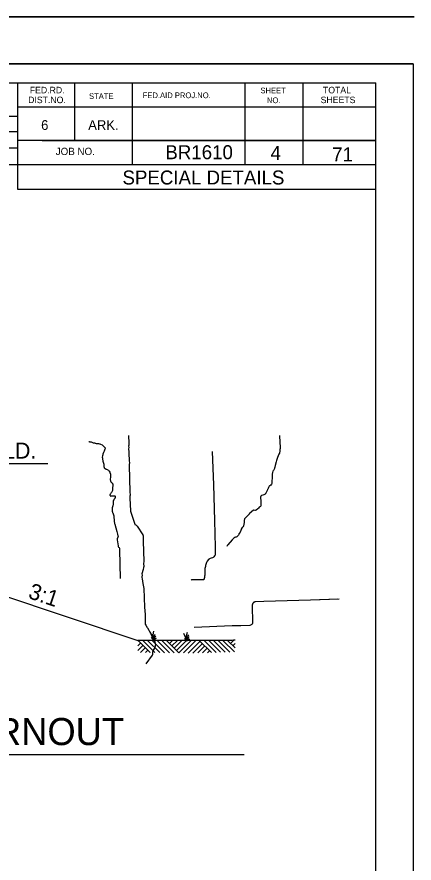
# Model space of a CAD drawing. Extents: x 1671357 to 13005564, y 567358 to 14261451.
# Drawn here: x 12758488.02 to 12758499.96, y 14259867.33 to 14259892.76 of the extents above; entities that cross this region are included whole.
import ezdxf

# ---------------------------------------------------------------- set-up
doc = ezdxf.new("R2010")
doc.units = 0
for name, color, linetype in [('31', 7, 'Continuous'), ('32', 7, 'Continuous'), ('43', 7, 'Continuous'), ('Default', 7, 'Continuous'), ('R_Draft', 7, 'Continuous'), ('R_No Plot', 7, 'Continuous')]:
    doc.layers.add(name, color=color, linetype=linetype)

msp = doc.modelspace()

# ---------------------------------------------------------------- linework, layer by layer
at = {"layer": '31'}
for points in [[(12758495.092, 14259875.056), (12758495.109, 14259874.575), (12758495.105, 14259874.548), (12758495.1, 14259874.532), (12758495.092, 14259874.515), (12758495.077, 14259874.497), (12758495.062, 14259874.488), (12758495.047, 14259874.479), (12758495.024, 14259874.475), (12758494.756, 14259874.465), (12758494.491, 14259874.457), (12758493.347, 14259874.414)], [(12758495.185, 14259875.182), (12758495.171, 14259875.179), (12758495.163, 14259875.177), (12758495.157, 14259875.174), (12758495.156, 14259875.174), (12758495.149, 14259875.17), (12758495.143, 14259875.166), (12758495.139, 14259875.164), (12758495.133, 14259875.159), (12758495.13, 14259875.156), (12758495.126, 14259875.151), (12758495.122, 14259875.147), (12758495.119, 14259875.143), (12758495.116, 14259875.138), (12758495.112, 14259875.131), (12758495.109, 14259875.121), (12758495.106, 14259875.116), (12758495.104, 14259875.11), (12758495.101, 14259875.102), (12758495.099, 14259875.094), (12758495.097, 14259875.084), (12758495.092, 14259875.056)], [(12758497.667, 14259875.259), (12758496.845, 14259875.232), (12758495.444, 14259875.191), (12758495.185, 14259875.182)]]:
    msp.add_lwpolyline(points, dxfattribs=at)
at = {"layer": '32'}
msp.add_line((12758493.983, 14259876.819), (12758493.983, 14259876.819), dxfattribs=at)
for points in [[(12758495.912, 14259880.184), (12758495.913, 14259880.182), (12758495.915, 14259880.156), (12758495.94, 14259879.819), (12758495.933, 14259879.791), (12758495.931, 14259879.759), (12758495.927, 14259879.706), (12758495.925, 14259879.691), (12758495.919, 14259879.671), (12758495.912, 14259879.652), (12758495.9, 14259879.62), (12758495.858, 14259879.516), (12758495.836, 14259879.459), (12758495.824, 14259879.427), (12758495.811, 14259879.387), (12758495.783, 14259879.278), (12758495.773, 14259879.23), (12758495.767, 14259879.201), (12758495.764, 14259879.187), (12758495.76, 14259879.172), (12758495.755, 14259879.164), (12758495.734, 14259879.129), (12758495.719, 14259879.105), (12758495.705, 14259879.071), (12758495.701, 14259879.051), (12758495.698, 14259879.032), (12758495.696, 14259878.983), (12758495.687, 14259878.737), (12758495.679, 14259878.714), (12758495.655, 14259878.69), (12758495.627, 14259878.67), (12758495.608, 14259878.654), (12758495.591, 14259878.636), (12758495.582, 14259878.618), (12758495.574, 14259878.587), (12758495.567, 14259878.567), (12758495.56, 14259878.555), (12758495.558, 14259878.55), (12758495.516, 14259878.464), (12758495.505, 14259878.445), (12758495.498, 14259878.432), (12758495.489, 14259878.423), (12758495.474, 14259878.411), (12758495.414, 14259878.387), (12758495.378, 14259878.373), (12758495.362, 14259878.363), (12758495.352, 14259878.351), (12758495.345, 14259878.344), (12758495.356, 14259878.175), (12758495.351, 14259878.116), (12758495.35, 14259878.068), (12758495.347, 14259878.052), (12758495.34, 14259878.047), (12758495.326, 14259878.038), (12758495.303, 14259878.023), (12758495.281, 14259877.997), (12758495.261, 14259877.975), (12758495.219, 14259877.942), (12758495.207, 14259877.938), (12758495.189, 14259877.931), (12758495.176, 14259877.928), (12758495.137, 14259877.935), (12758495.008, 14259877.827), (12758495.001, 14259877.821), (12758494.876, 14259877.69), (12758494.866, 14259877.672), (12758494.861, 14259877.661), (12758494.854, 14259877.636), (12758494.851, 14259877.607), (12758494.85, 14259877.566), (12758494.836, 14259877.471), (12758494.83, 14259877.459), (12758494.82, 14259877.441), (12758494.808, 14259877.426), (12758494.798, 14259877.414), (12758494.767, 14259877.369), (12758494.762, 14259877.358), (12758494.749, 14259877.33), (12758494.729, 14259877.276), (12758494.708, 14259877.238), (12758494.697, 14259877.222), (12758494.69, 14259877.21), (12758494.679, 14259877.187), (12758494.667, 14259877.165), (12758494.631, 14259877.136), (12758494.611, 14259877.127), (12758494.591, 14259877.121), (12758494.573, 14259877.113), (12758494.546, 14259877.098), (12758494.533, 14259877.086), (12758494.513, 14259877.065), (12758494.488, 14259877.042), (12758494.36, 14259876.899), (12758494.351, 14259876.887), (12758494.344, 14259876.875), (12758494.338, 14259876.865), (12758494.328, 14259876.845)], [(12758490.182, 14259880.004), (12758490.191, 14259879.999), (12758490.206, 14259879.993), (12758490.224, 14259879.989), (12758490.242, 14259879.987), (12758490.256, 14259879.986), (12758490.271, 14259879.977), (12758490.314, 14259879.962), (12758490.326, 14259879.96), (12758490.349, 14259879.957), (12758490.374, 14259879.95), (12758490.386, 14259879.946), (12758490.4, 14259879.942), (12758490.417, 14259879.939), (12758490.433, 14259879.938), (12758490.453, 14259879.936), (12758490.47, 14259879.937), (12758490.5, 14259879.934), (12758490.515, 14259879.928), (12758490.538, 14259879.922), (12758490.579, 14259879.902), (12758490.585, 14259879.899), (12758490.597, 14259879.89), (12758490.606, 14259879.879), (12758490.632, 14259879.852), (12758490.645, 14259879.841), (12758490.656, 14259879.831), (12758490.666, 14259879.82), (12758490.669, 14259879.813), (12758490.671, 14259879.807), (12758490.671, 14259879.799), (12758490.669, 14259879.788), (12758490.665, 14259879.772), (12758490.643, 14259879.712), (12758490.627, 14259879.673), (12758490.608, 14259879.622), (12758490.601, 14259879.602), (12758490.593, 14259879.57), (12758490.588, 14259879.534), (12758490.588, 14259879.523), (12758490.589, 14259879.51), (12758490.591, 14259879.496), (12758490.595, 14259879.479), (12758490.598, 14259879.463), (12758490.602, 14259879.44), (12758490.604, 14259879.426), (12758490.605, 14259879.412), (12758490.607, 14259879.403), (12758490.608, 14259879.397), (12758490.61, 14259879.388), (12758490.615, 14259879.372), (12758490.62, 14259879.36), (12758490.624, 14259879.35), (12758490.628, 14259879.341), (12758490.632, 14259879.329), (12758490.635, 14259879.31), (12758490.635, 14259879.298), (12758490.636, 14259879.286), (12758490.635, 14259879.276), (12758490.635, 14259879.26), (12758490.635, 14259879.248), (12758490.636, 14259879.239), (12758490.639, 14259879.229), (12758490.646, 14259879.209), (12758490.652, 14259879.201), (12758490.659, 14259879.194), (12758490.666, 14259879.188), (12758490.677, 14259879.181), (12758490.693, 14259879.175), (12758490.708, 14259879.168), (12758490.735, 14259879.158), (12758490.751, 14259879.15), (12758490.763, 14259879.143), (12758490.772, 14259879.136), (12758490.788, 14259879.121), (12758490.796, 14259879.108), (12758490.812, 14259879.083), (12758490.816, 14259879.072), (12758490.828, 14259879.038), (12758490.831, 14259879.025), (12758490.834, 14259879.012), (12758490.837, 14259879), (12758490.838, 14259878.986), (12758490.838, 14259878.975), (12758490.837, 14259878.962), (12758490.834, 14259878.944), (12758490.832, 14259878.928), (12758490.83, 14259878.916), (12758490.827, 14259878.877), (12758490.826, 14259878.859), (12758490.827, 14259878.845), (12758490.829, 14259878.833), (12758490.832, 14259878.819), (12758490.836, 14259878.809), (12758490.839, 14259878.801), (12758490.846, 14259878.791), (12758490.854, 14259878.783)], [(12758493.892, 14259879.697), (12758493.928, 14259878.696), (12758493.96, 14259877.631), (12758493.983, 14259876.83)], [(12758490.854, 14259878.783), (12758490.861, 14259878.773), (12758490.871, 14259878.764), (12758490.878, 14259878.758), (12758490.884, 14259878.752), (12758490.889, 14259878.746), (12758490.896, 14259878.737), (12758490.899, 14259878.73), (12758490.903, 14259878.721), (12758490.904, 14259878.713), (12758490.906, 14259878.702), (12758490.907, 14259878.692), (12758490.907, 14259878.684), (12758490.898, 14259878.594), (12758490.892, 14259878.547), (12758490.889, 14259878.524), (12758490.884, 14259878.506), (12758490.874, 14259878.486), (12758490.861, 14259878.468), (12758490.852, 14259878.458), (12758490.841, 14259878.446), (12758490.832, 14259878.432), (12758490.823, 14259878.419), (12758490.82, 14259878.409), (12758490.817, 14259878.397), (12758490.816, 14259878.383), (12758490.819, 14259878.373), (12758490.822, 14259878.368), (12758490.825, 14259878.365), (12758490.829, 14259878.363), (12758490.833, 14259878.361), (12758490.862, 14259878.363), (12758490.962, 14259878.363), (12758490.97, 14259878.355), (12758490.974, 14259878.348), (12758490.976, 14259878.339), (12758490.974, 14259878.32), (12758490.972, 14259878.309), (12758490.969, 14259878.3), (12758490.962, 14259878.288), (12758490.953, 14259878.274), (12758490.947, 14259878.264), (12758490.939, 14259878.253), (12758490.93, 14259878.241), (12758490.927, 14259878.233), (12758490.923, 14259878.225), (12758490.919, 14259878.213), (12758490.916, 14259878.2), (12758490.914, 14259878.189), (12758490.913, 14259878.175), (12758490.913, 14259878.162), (12758490.914, 14259878.149), (12758490.914, 14259878.137), (12758490.913, 14259878.123), (12758490.912, 14259878.093), (12758490.909, 14259878.073), (12758490.904, 14259878.062), (12758490.9, 14259878.055), (12758490.895, 14259878.046), (12758490.889, 14259878.032), (12758490.887, 14259878.02), (12758490.887, 14259878.009), (12758490.886, 14259877.989), (12758490.885, 14259877.965), (12758490.885, 14259877.945), (12758490.886, 14259877.927), (12758490.886, 14259877.911), (12758490.886, 14259877.896), (12758490.889, 14259877.888), (12758490.891, 14259877.876), (12758490.896, 14259877.863), (12758490.903, 14259877.849), (12758490.91, 14259877.836), (12758490.915, 14259877.823), (12758490.926, 14259877.794), (12758490.931, 14259877.77), (12758490.933, 14259877.756), (12758490.936, 14259877.733), (12758490.936, 14259877.714), (12758490.943, 14259877.642), (12758490.944, 14259877.62), (12758490.949, 14259877.589), (12758490.951, 14259877.57), (12758490.953, 14259877.55), (12758490.956, 14259877.536), (12758490.961, 14259877.518), (12758491.02, 14259877.292), (12758491.043, 14259877.212), (12758491.059, 14259877.162), (12758491.06, 14259877.154), (12758491.061, 14259877.141), (12758491.059, 14259877.129), (12758491.052, 14259877.113), (12758491.048, 14259877.103), (12758491.043, 14259877.094), (12758491.039, 14259877.087), (12758491.037, 14259877.076), (12758491.038, 14259877.044), (12758491.046, 14259876.986)], [(12758491.046, 14259876.986), (12758491.062, 14259876.863), (12758491.066, 14259876.847), (12758491.077, 14259876.829), (12758491.092, 14259876.816), (12758491.104, 14259876.799), (12758491.108, 14259876.784), (12758491.105, 14259876.743), (12758491.128, 14259875.883)], [(12758493.983, 14259876.83), (12758493.983, 14259876.602), (12758493.977, 14259876.59), (12758493.964, 14259876.567), (12758493.939, 14259876.539), (12758493.921, 14259876.519), (12758493.898, 14259876.505), (12758493.86, 14259876.493), (12758493.834, 14259876.484), (12758493.812, 14259876.475), (12758493.799, 14259876.468), (12758493.789, 14259876.462), (12758493.779, 14259876.452), (12758493.742, 14259876.4), (12758493.722, 14259876.364), (12758493.707, 14259876.33), (12758493.699, 14259876.304), (12758493.693, 14259876.276), (12758493.687, 14259876.247), (12758493.68, 14259876.215), (12758493.674, 14259876.186), (12758493.672, 14259876.159), (12758493.675, 14259876.05), (12758493.674, 14259876.036), (12758493.669, 14259875.981), (12758493.665, 14259875.957), (12758493.661, 14259875.928), (12758493.657, 14259875.907), (12758493.653, 14259875.89), (12758493.647, 14259875.875), (12758493.644, 14259875.865), (12758493.642, 14259875.857), (12758493.639, 14259875.847), (12758493.319, 14259875.84), (12758493.267, 14259875.84), (12758493.255, 14259875.83)], [(12758495.092, 14259875.056), (12758495.109, 14259874.575), (12758495.105, 14259874.548), (12758495.1, 14259874.532), (12758495.092, 14259874.515), (12758495.077, 14259874.497), (12758495.062, 14259874.488), (12758495.047, 14259874.479), (12758495.024, 14259874.475), (12758494.756, 14259874.465), (12758494.491, 14259874.457), (12758493.347, 14259874.414)], [(12758495.191, 14259875.183), (12758495.171, 14259875.179), (12758495.163, 14259875.177), (12758495.157, 14259875.174), (12758495.156, 14259875.174), (12758495.149, 14259875.17), (12758495.143, 14259875.166), (12758495.139, 14259875.164), (12758495.133, 14259875.159), (12758495.13, 14259875.156), (12758495.126, 14259875.151), (12758495.122, 14259875.147), (12758495.119, 14259875.143), (12758495.116, 14259875.138), (12758495.112, 14259875.131), (12758495.109, 14259875.121), (12758495.106, 14259875.116), (12758495.104, 14259875.11), (12758495.101, 14259875.102), (12758495.099, 14259875.094), (12758495.097, 14259875.084), (12758495.092, 14259875.056)], [(12758497.706, 14259875.26), (12758496.845, 14259875.232), (12758495.444, 14259875.191), (12758495.191, 14259875.183)]]:
    msp.add_lwpolyline(points, dxfattribs=at)
at = {"layer": '43'}
for points in [[(12758491.374, 14259880.177), (12758491.372, 14259880.123), (12758491.373, 14259880.088), (12758491.382, 14259880.036), (12758491.383, 14259880.01), (12758491.383, 14259879.887), (12758491.378, 14259879.863), (12758491.387, 14259879.821), (12758491.378, 14259879.78), (12758491.38, 14259879.753), (12758491.388, 14259879.729), (12758491.39, 14259879.664), (12758491.391, 14259879.41), (12758491.404, 14259879.373), (12758491.394, 14259879.301), (12758491.393, 14259879.277), (12758491.416, 14259878.491), (12758491.424, 14259878.384), (12758491.417, 14259878.362), (12758491.416, 14259878.329), (12758491.42, 14259878.294), (12758491.432, 14259877.92), (12758491.434, 14259877.904), (12758491.449, 14259877.872), (12758491.564, 14259877.52), (12758491.569, 14259877.509), (12758491.579, 14259877.502), (12758491.595, 14259877.499), (12758491.607, 14259877.482), (12758491.632, 14259877.454), (12758491.806, 14259877.2), (12758491.81, 14259877.187), (12758491.812, 14259877.174), (12758491.819, 14259877.002)], [(12758491.819, 14259877.002), (12758491.832, 14259876.395), (12758491.829, 14259876.336), (12758491.832, 14259876.249), (12758491.829, 14259876.212), (12758491.813, 14259876.15), (12758491.802, 14259876.124), (12758491.783, 14259876.05), (12758491.78, 14259876.029), (12758491.783, 14259875.985), (12758491.778, 14259875.932), (12758491.781, 14259875.91), (12758491.791, 14259875.873), (12758491.802, 14259875.736), (12758491.839, 14259875.583), (12758491.853, 14259875.021), (12758491.876, 14259874.807), (12758491.88, 14259874.649), (12758491.879, 14259874.508), (12758491.892, 14259874.477), (12758491.934, 14259874.415), (12758491.95, 14259874.403), (12758492.038, 14259874.237), (12758492.052, 14259874.222), (12758492.067, 14259874.209), (12758492.07, 14259874.198), (12758492.071, 14259874.177), (12758492.124, 14259874.088), (12758492.144, 14259874.028), (12758492.165, 14259873.982), (12758492.176, 14259873.938), (12758492.183, 14259873.901), (12758492.181, 14259873.878), (12758492.175, 14259873.853), (12758492.153, 14259873.795), (12758492.116, 14259873.727), (12758492.102, 14259873.696), (12758492.096, 14259873.673), (12758492.094, 14259873.642), (12758492.095, 14259873.601), (12758492.093, 14259873.591), (12758492.089, 14259873.58), (12758491.9, 14259873.316)]]:
    msp.add_lwpolyline(points, dxfattribs=at)
at = {"layer": 'Default'}
for p, q in [((12758411.955, 14259892.757), (12758499.964, 14259892.757)), ((12758499.964, 14259892.757), (12758411.955, 14259892.757)), ((12758499.936, 14259891.351), (12758416.928, 14259891.351)), ((12758419.761, 14259890.781), (12758498.813, 14259890.781)), ((12758488.037, 14259890.781), (12758488.037, 14259887.581)), ((12758489.748, 14259890.781), (12758489.748, 14259889.046)), ((12758491.483, 14259890.781), (12758491.483, 14259888.311)), ((12758494.878, 14259890.781), (12758494.878, 14259888.311)), ((12758496.613, 14259890.781), (12758496.613, 14259888.311)), ((12758498.813, 14259839.411), (12758498.813, 14259890.781)), ((12758498.813, 14259890.046), (12758488.037, 14259890.046)), ((12758498.813, 14259890.051), (12758498.813, 14259890.051)), ((12758478.247, 14259889.776), (12758488.037, 14259889.776)), ((12758478.247, 14259889.311), (12758488.037, 14259889.311)), ((12758498.813, 14259889.046), (12758488.037, 14259889.046)), ((12758488.778, 14259889.046), (12758498.813, 14259889.046)), ((12758478.247, 14259888.826), (12758488.037, 14259888.826)), ((12758498.813, 14259888.311), (12758478.247, 14259888.311)), ((12758488.037, 14259887.581), (12758498.813, 14259887.581)), ((12758488.953, 14259879.332), (12758485.058, 14259879.332)), ((12758485.056, 14259876.219), (12758491.651, 14259874.023)), ((12758492.116, 14259874.19), (12758492.142, 14259874.298)), ((12758493.12, 14259874.166), (12758493.146, 14259874.276)), ((12758491.672, 14259874.02), (12758491.651, 14259873.999)), ((12758492.028, 14259873.662), (12758491.668, 14259874.022)), ((12758492.172, 14259873.658), (12758491.808, 14259874.024)), ((12758492.316, 14259873.656), (12758491.946, 14259874.026)), ((12758492.102, 14259874.094), (12758492.034, 14259874.258)), ((12758492.128, 14259874.038), (12758492.06, 14259874.108)), ((12758492.46, 14259873.654), (12758492.088, 14259874.026)), ((12758492.128, 14259874.038), (12758492.102, 14259874.094)), ((12758492.128, 14259874.038), (12758492.116, 14259874.19)), ((12758492.128, 14259874.038), (12758492.198, 14259874.162)), ((12758492.128, 14259874.038), (12758492.14, 14259874.088)), ((12758492.128, 14259874.038), (12758492.168, 14259874.056)), ((12758492.14, 14259874.088), (12758492.144, 14259874.136)), ((12758492.144, 14259874.136), (12758492.16, 14259874.17)), ((12758492.16, 14259874.17), (12758492.182, 14259874.21)), ((12758492.168, 14259874.056), (12758492.188, 14259874.084)), ((12758492.188, 14259874.084), (12758492.216, 14259874.094)), ((12758492.604, 14259873.652), (12758492.228, 14259874.028)), ((12758492.746, 14259873.65), (12758492.366, 14259874.03)), ((12758492.89, 14259873.648), (12758492.508, 14259874.03)), ((12758492.566, 14259874.03), (12758492.538, 14259874)), ((12758492.704, 14259874.028), (12758492.608, 14259873.93)), ((12758492.844, 14259874.026), (12758492.678, 14259873.86)), ((12758492.984, 14259874.024), (12758492.75, 14259873.788)), ((12758493.124, 14259874.022), (12758492.82, 14259873.718)), ((12758493.262, 14259874.02), (12758492.89, 14259873.648)), ((12758493.106, 14259874.07), (12758493.038, 14259874.234)), ((12758493.132, 14259874.016), (12758493.064, 14259874.084)), ((12758493.132, 14259874.016), (12758493.106, 14259874.07)), ((12758493.132, 14259874.016), (12758493.12, 14259874.166)), ((12758493.132, 14259874.016), (12758493.202, 14259874.138)), ((12758493.132, 14259874.016), (12758493.144, 14259874.064)), ((12758493.132, 14259874.016), (12758493.172, 14259874.034)), ((12758493.144, 14259874.064), (12758493.148, 14259874.112)), ((12758493.148, 14259874.112), (12758493.164, 14259874.146)), ((12758493.164, 14259874.146), (12758493.186, 14259874.188)), ((12758493.172, 14259874.034), (12758493.192, 14259874.062)), ((12758493.192, 14259874.062), (12758493.22, 14259874.072)), ((12758494.532, 14259874.02), (12758494.444, 14259873.932)), ((12758491.742, 14259873.95), (12758491.651, 14259873.859)), ((12758491.812, 14259873.878), (12758491.651, 14259873.717)), ((12758491.882, 14259873.806), (12758491.74, 14259873.664)), ((12758493.402, 14259874.018), (12758493.028, 14259873.646)), ((12758493.528, 14259874), (12758493.17, 14259873.642)), ((12758493.596, 14259873.928), (12758493.31, 14259873.642)), ((12758493.668, 14259873.858), (12758493.456, 14259873.646)), ((12758493.87, 14259873.658), (12758493.512, 14259874.016)), ((12758493.738, 14259873.786), (12758493.602, 14259873.65)), ((12758494.008, 14259873.662), (12758493.656, 14259874.014)), ((12758494.146, 14259873.666), (12758493.798, 14259874.012)), ((12758494.284, 14259873.67), (12758493.942, 14259874.012)), ((12758494.422, 14259873.674), (12758494.086, 14259874.01)), ((12758494.558, 14259873.678), (12758494.226, 14259874.01)), ((12758494.582, 14259873.796), (12758494.362, 14259874.014)), ((12758494.386, 14259874.016), (12758494.374, 14259874.002)), ((12758494.582, 14259873.928), (12758494.516, 14259873.862)), ((12758491.952, 14259873.734), (12758491.882, 14259873.664)), ((12758492.022, 14259873.664), (12758492.018, 14259873.662)), ((12758493.808, 14259873.714), (12758493.748, 14259873.654))]:
    msp.add_line(p, q, dxfattribs=at)
msp.add_spline([(12758494.582, 14259874.029), (12758494.392, 14259874.023), (12758493.982, 14259874.023), (12758493.434, 14259874.023), (12758493.034, 14259874.023), (12758492.35, 14259874.023), (12758491.688, 14259874.023), (12758491.651, 14259874.023)], degree=3, dxfattribs=at)
at = {"layer": 'R_Draft'}
msp.add_line((12758456.768, 14259870.596), (12758494.85, 14259870.596), dxfattribs=at)
at = {"layer": 'R_No Plot'}
msp.add_lwpolyline([(12758416.928, 14259891.351), (12758499.936, 14259891.351), (12758499.936, 14259838.271), (12758416.928, 14259838.271)], close=True, dxfattribs=at)

# ---------------------------------------------------------------- texts
at = {"layer": 'Default'}
for s, height, p in [('FED.RD.', 0.1955, (12758488.407, 14259890.461)), ('SHEET', 0.171, (12758495.343, 14259890.461)), ('TOTAL', 0.1955, (12758497.223, 14259890.461)), ('DIST.NO.', 0.1955, (12758488.357, 14259890.166)), ('STATE', 0.171, (12758490.188, 14259890.291)), ('FED.AID PROJ.NO.', 0.17102, (12758491.803, 14259890.316)), ('NO.', 0.171, (12758495.538, 14259890.166)), ('SHEETS', 0.1955, (12758497.153, 14259890.166)), ('6', 0.293, (12758488.748, 14259889.361)), ('ARK.', 0.2931, (12758490.163, 14259889.361)), ('JOB NO.', 0.2198, (12758489.188, 14259888.606)), ('SHLD.', 0.48, (12758486.712, 14259879.486))]:
    msp.add_text(s, height=height, dxfattribs=at).set_placement(p)
msp.add_text('3:1', height=0.48, rotation=341.58, dxfattribs=at).set_placement((12758488.332, 14259875.303))
at = {"layer": 'R_Draft'}
for s, height, p in [('BR1610', 0.42, (12758492.484, 14259888.482)), ('4', 0.42, (12758495.646, 14259888.461)), ('71', 0.42, (12758497.498, 14259888.416)), ('SPECIAL DETAILS', 0.42004, (12758491.194, 14259887.722)), ('TYPICAL SECTION OF IMPROVEMENT - COUNTY ROAD TURNOUT', 0.81608, (12758456.621, 14259870.878))]:
    msp.add_text(s, height=height, dxfattribs=at).set_placement(p)

doc.saveas('drawing.dxf')
